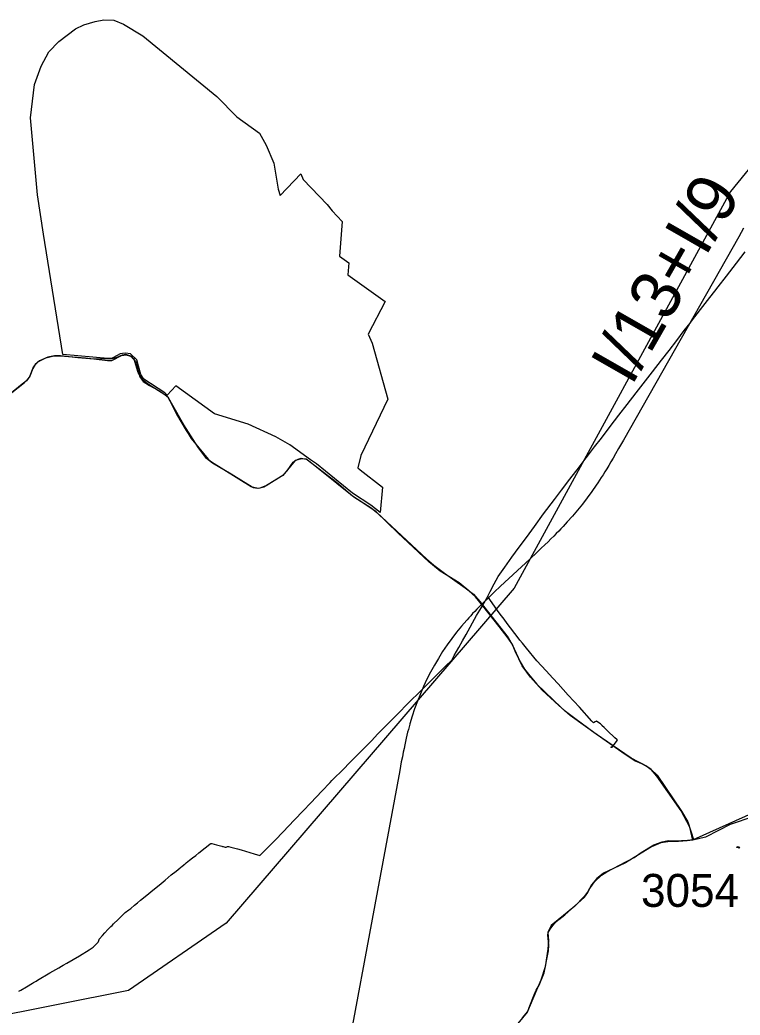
# Model space of a CAD drawing. Extents: x -789162 to -606354, y -1062736 to -945481.
# Drawn here: x -727625 to -725439, y -972579 to -969560 of the extents above; entities that cross this region are included whole.
import ezdxf

# ---------------------------------------------------------------- set-up
doc = ezdxf.new("R2010")
doc.units = 0
for name, color, linetype in [('_SIRSI VZTAHY_CYKLOTRASY MISTNI S', 7, 'Continuous'), ('_SIRSI VZTAHY_CYKLOTRASY MISTNI_POPIS', 7, 'Continuous'), ('_SIRSI VZTAHY_ELEKTRICKE VEDENI VN 110 kV N', 7, 'Continuous'), ('_SIRSI VZTAHY_NATURA_EVL', 7, 'Continuous'), ('_SIRSI VZTAHY_OP vodnich zdroju II stupne', 7, 'Continuous'), ('_SIRSI VZTAHY_SILNICE I TRIDY_NAVRH', 7, 'Continuous'), ('_SIRSI VZTAHY_SILNICE III TRIDY_STAV', 7, 'Continuous'), ('_SIRSI VZTAHY_SILNICE_STAV_POPIS', 7, 'Continuous'), ('_SIRSI VZTAHY_VTL PLYNOVOD', 7, 'Continuous')]:
    doc.layers.add(name, color=color, linetype=linetype)

msp = doc.modelspace()

# ---------------------------------------------------------------- linework, layer by layer
at = {"layer": '_SIRSI VZTAHY_CYKLOTRASY MISTNI S'}
for points in [[(-727648.8, -970690.3), (-727610.9, -970660.4), (-727595.3, -970643.7), (-727582.5, -970610.6), (-727568.7, -970596.1), (-727545.6, -970584.7), (-727525.4, -970580), (-727502.8, -970579.2), (-727425.1, -970585.6), (-727358.6, -970593), (-727345.4, -970593), (-727316.2, -970577.8), (-727302.2, -970575.6), (-727298.7, -970576.8), (-727288.4, -970580.4), (-727273.9, -970596.1), (-727260.9, -970642.8), (-727250.1, -970656.8), (-727231, -970668.8), (-727202.8, -970684.4), (-727189.7, -970693.6), (-727177.8, -970700.7), (-727171.2, -970712.9), (-727166.5, -970720.7), (-727148.9, -970755.8), (-727120.4, -970805.7), (-727114.2, -970814.7), (-727104.4, -970830.3), (-727053, -970892.9), (-727043.5, -970900.7), (-726923.2, -970975.4), (-726916.2, -970978.3), (-726903.3, -970980.3), (-726895.8, -970979.5), (-726876.9, -970972.5), (-726823.5, -970938.9), (-726813.7, -970928.3), (-726795.6, -970901.9), (-726790.2, -970897.2), (-726780.1, -970892.3), (-726770.5, -970889.7), (-726755.7, -970892.4), (-726748.4, -970896.2), (-726662.2, -970965.6), (-726610.9, -971006.9), (-726558.5, -971040), (-726540.8, -971054.2), (-726390.9, -971195.1), (-726368.7, -971213.8), (-726336, -971238.7), (-726273.1, -971282.4), (-726248.1, -971302), (-726228.4, -971324.5), (-726142.5, -971433.5), (-726130.2, -971454.8), (-726105.7, -971507.6), (-726092.9, -971529.5), (-726080.9, -971545.3), (-726055.3, -971575.4), (-725981.4, -971645.8), (-725972.6, -971654.2), (-725936.1, -971681.2), (-725882.6, -971720.6), (-725797.3, -971780.5), (-725756.6, -971807.3), (-725733.3, -971817.9), (-725720.4, -971824.7), (-725708.4, -971833.7), (-725690.5, -971851.2), (-725616, -971960.2), (-725596.9, -971992.6), (-725580.4, -972046.1)], [(-725580.4, -972046.1), (-725294.1, -971917.7), (-725241, -971828.8), (-725230.4, -971709.4), (-725217.3, -971663.7), (-725191.6, -971608.2)], [(-726112.6, -972604.4), (-726083.5, -972569.9), (-726078.7, -972556.1), (-726063.8, -972517.2), (-726057.2, -972503.3), (-726048.6, -972488.1), (-726033.6, -972450.9), (-726020.6, -972384), (-726018.9, -972366.5), (-726022.1, -972335.5), (-726020, -972326.8), (-726012.7, -972315), (-726001.6, -972301.4), (-725988.7, -972289.3), (-725970.7, -972274.7), (-725910.5, -972221.7), (-725900.9, -972207.6), (-725895.1, -972194.7), (-725888, -972185), (-725880.5, -972174.8), (-725859.5, -972154.8), (-725843.2, -972144.4), (-725804.3, -972124.7), (-725760.5, -972101.2), (-725738.6, -972085.6), (-725700.7, -972063), (-725675.6, -972053.3), (-725660.9, -972050.7), (-725655.3, -972049), (-725635.8, -972050), (-725598.4, -972048.5), (-725580.4, -972046.1)]]:
    msp.add_lwpolyline(points, dxfattribs=at)
at = {"layer": '_SIRSI VZTAHY_ELEKTRICKE VEDENI VN 110 kV N'}
msp.add_lwpolyline([(-725400.8, -969998.4), (-725467.4, -970080.7), (-726124.3, -971283.9), (-726999.1, -972300.3), (-727295, -972504.9), (-727962.3, -972636.5), (-728859.6, -973156.6), (-729761, -973930.3), (-730001.6, -973967)], dxfattribs=at)
at = {"layer": '_SIRSI VZTAHY_NATURA_EVL'}
msp.add_lwpolyline([(-725440.6, -972069.7), (-725442.1, -972072.2), (-725444.6, -972071.1), (-725448.3, -972071.1), (-725447.4, -972067.9), (-725443.7, -972068.2)], close=True, dxfattribs=at)
at = {"layer": '_SIRSI VZTAHY_OP vodnich zdroju II stupne'}
msp.add_lwpolyline([(-726555, -970541.1), (-726508, -970710.8), (-726589.9, -970881), (-726599, -970919.1), (-726591.6, -970925), (-726523.7, -970977.7), (-726531.1, -971054.3), (-726559.4, -971031.9), (-726615.4, -970996.2), (-726724.1, -970907.1), (-726742.6, -970894.6), (-726805.4, -970849.4), (-726847.4, -970824.9), (-726931.7, -970786.2), (-727034.2, -970755.2), (-727151.2, -970670.4), (-727178, -970698.1), (-727184.6, -970691.2), (-727248.9, -970649.8), (-727257.7, -970636.2), (-727264.4, -970610.5), (-727270.1, -970591.2), (-727289, -970573.5), (-727304, -970571.1), (-727313.7, -970571.6), (-727319.9, -970573.5), (-727329.2, -970578.1), (-727344.2, -970586.2), (-727357.8, -970587.3), (-727494.5, -970575.5), (-727552.8, -970209.9), (-727571.2, -970090.6), (-727592.6, -969856.8), (-727580, -969755.9), (-727560.6, -969700.7), (-727537.3, -969657), (-727506.3, -969626), (-727455.8, -969587.2), (-727430.6, -969574.6), (-727396.6, -969564.9), (-727369.5, -969560), (-727339.4, -969561), (-727310.3, -969572.6), (-727251.9, -969608), (-727027, -969792.3), (-726966.2, -969853.9), (-726897.1, -969903.2), (-726876.8, -969939.7), (-726854.2, -969994.2), (-726841, -970073.5), (-726834.4, -970092.5), (-726771.9, -970027), (-726764.8, -970043.7), (-726692.2, -970119.9), (-726676.7, -970139.5), (-726646.3, -970171.1), (-726654.7, -970277), (-726626.7, -970297.3), (-726629, -970333.3), (-726515.8, -970414.5), (-726567.3, -970513.1)], close=True, dxfattribs=at)
at = {"layer": '_SIRSI VZTAHY_SILNICE I TRIDY_NAVRH'}
msp.add_lwpolyline([(-725428, -970192.2), (-725442.5, -970217.8), (-725792.8, -970834.7), (-725807.3, -970860.3), (-725816.4, -970876.1), (-725824.1, -970889.3), (-725830.9, -970901), (-725837.3, -970911.6), (-725843.3, -970921.6), (-725849.1, -970930.9), (-725854.6, -970939.8), (-725860, -970948.3), (-725865.3, -970956.4), (-725870.4, -970964.2), (-725875.4, -970971.6), (-725889, -970991.1), (-725902.9, -971010.2), (-725917.4, -971028.9), (-725932.2, -971047.4), (-725947.5, -971065.4), (-725963.3, -971083.1), (-725969.3, -971089.7), (-725975.7, -971096.5), (-725982.4, -971103.6), (-725989.3, -971110.8), (-725996.7, -971118.2), (-726004.4, -971126), (-726012.7, -971134.2), (-726021.6, -971142.9), (-726031.3, -971152.3), (-726042.3, -971162.8), (-726055.6, -971175.3), (-726077.1, -971195.5), (-726165.5, -971278.3), (-726184.8, -971296.4), (-726196.7, -971307.6), (-726206.6, -971317.1), (-726215.3, -971325.5), (-726223.3, -971333.4), (-726230.7, -971340.7), (-726237.6, -971347.8), (-726244.2, -971354.5), (-726250.4, -971361), (-726256.4, -971367.4), (-726262.1, -971373.6), (-726267.5, -971379.6), (-726268.3, -971380.5), (-726284.1, -971398.8), (-726299.3, -971417.5), (-726314, -971436.7), (-726328.1, -971456.3), (-726341.5, -971476.4), (-726354.4, -971496.8), (-726366.7, -971517.7), (-726378.3, -971538.9), (-726389.2, -971560.4), (-726399.5, -971582.2), (-726409.2, -971604.4), (-726418.2, -971626.8), (-726426.5, -971649.5), (-726434.1, -971672.5), (-726441, -971695.6), (-726441.3, -971696.7), (-726443.4, -971704.6), (-726445.6, -971712.7), (-726447.7, -971721.1), (-726449.9, -971729.9), (-726452, -971739), (-726454.2, -971748.7), (-726456.5, -971758.9), (-726458.8, -971769.8), (-726461.2, -971781.7), (-726463.8, -971795.1), (-726466.9, -971811.2), (-726471.8, -971837.2), (-726707.6, -973103.3)], dxfattribs=at)
at = {"layer": '_SIRSI VZTAHY_SILNICE III TRIDY_STAV'}
for points in [[(-725581.6, -972047.9), (-725591.1, -972009.1), (-725617.8, -971959.6), (-725691.8, -971853.8), (-725708.6, -971833.8), (-725724.9, -971822.8), (-725769.2, -971800.1), (-725875, -971727.1), (-725954.4, -971669.7), (-725988.8, -971640.3), (-726039.2, -971592.9), (-726074.7, -971553.7), (-726100.1, -971519.9), (-726121.4, -971474.8), (-726129.4, -971455), (-726142.9, -971435.6), (-726170.1, -971400.4), (-726219.1, -971337.9), (-726241.4, -971309.8), (-726262.5, -971292.2), (-726291.3, -971267.9), (-726349.2, -971232), (-726383.2, -971203.7), (-726477.1, -971115.8), (-726543.3, -971052.3), (-726589.4, -971020.6), (-726615.6, -971005.1), (-726664.1, -970963.2), (-726755.7, -970892.8), (-726770.1, -970891.1), (-726789.2, -970896.6), (-726803.8, -970913.4), (-726826.2, -970942.3), (-726884.2, -970977.2), (-726900.8, -970981.2), (-726919.2, -970977.6), (-726954, -970956.6), (-726983.5, -970938), (-727039.6, -970905.1), (-727058.2, -970890.7), (-727082.8, -970858), (-727099.2, -970832.9), (-727126.8, -970788.3), (-727160.7, -970729.5), (-727173.6, -970706.9), (-727184.3, -970697.3), (-727234.2, -970665.6), (-727251.1, -970653.3), (-727257.9, -970643.2), (-727265.4, -970629.3), (-727272.9, -970606.2), (-727278.3, -970589.6), (-727290.7, -970579.2), (-727303, -970575.2), (-727314.6, -970577.2), (-727330.3, -970584.2), (-727345.6, -970588.5), (-727365.8, -970589.5), (-727412.3, -970587.8), (-727448.9, -970585), (-727501.7, -970579.1), (-727520.1, -970578.9), (-727539.9, -970583.4), (-727565.4, -970593.8), (-727578.7, -970605.1), (-727585, -970617.4), (-727594.1, -970640.5), (-727604.3, -970654.7), (-727617.6, -970665.2), (-727655.8, -970696.3)], [(-725190.8, -971607.1), (-725203.1, -971631.7), (-725220.2, -971663.5), (-725227.8, -971683.8), (-725231.9, -971706.3), (-725232.9, -971734.3), (-725232.6, -971765.7), (-725233.2, -971798.7), (-725236.9, -971817.6), (-725241.5, -971832.7), (-725255.7, -971863.5), (-725268.9, -971886.9), (-725286.2, -971910.8), (-725304.6, -971929.2), (-725323.7, -971944.1), (-725359.6, -971962.1), (-725397.1, -971976.5), (-725468.8, -972000.7), (-725504, -972019.4), (-725543.7, -972039.4), (-725581.6, -972047.9)], [(-725581.6, -972047.9), (-725598.9, -972050.4), (-725625.4, -972052.8), (-725651.2, -972052.1), (-725678.8, -972056.1), (-725707.9, -972068.3), (-725786.3, -972117.3), (-725822.8, -972134.1), (-725853.6, -972148), (-725873.9, -972164.8), (-725889.5, -972184.2), (-725902, -972206.4), (-725911.5, -972219.6), (-725940.6, -972248.6), (-725974.6, -972276.9), (-726011.8, -972307.2), (-726021.9, -972328.4), (-726020.6, -972352.5), (-726022.4, -972378.8), (-726030.7, -972432.3), (-726043.7, -972473.3), (-726056.9, -972503.1), (-726083.8, -972567.7), (-726099.9, -972587)]]:
    msp.add_lwpolyline(points, dxfattribs=at)
at = {"layer": '_SIRSI VZTAHY_VTL PLYNOVOD'}
for points in [[(-726205, -971308.9), (-726204.7, -971308.3), (-726204.7, -971308.2), (-726197.3, -971293.9), (-726185.4, -971271.1), (-726172.7, -971248.4), (-726172.7, -971248.3), (-726172.7, -971248.3), (-726153, -971219.7), (-726131.6, -971189.8), (-726109.2, -971159.3), (-726087.4, -971130.3), (-726062.9, -971097), (-726035.2, -971058.7), (-726002.4, -971015.1), (-726002.3, -971015), (-725980.6, -970986.9), (-725980.3, -970986.6), (-725964.2, -970965.3), (-725959, -970958.4), (-725933.1, -970924.5), (-725905.9, -970888.9), (-725901.8, -970883.6), (-725880.1, -970855.2), (-725859.6, -970829.2), (-725832.8, -970793.7), (-725806.2, -970758.9), (-725781.1, -970726.3), (-725753.7, -970691.1), (-725726.1, -970655.3), (-725704.7, -970627.7), (-725677, -970592.3), (-725654.2, -970563.1), (-725630.5, -970532.1), (-725607.9, -970502.6), (-725590.2, -970479.8), (-725590.2, -970479.8), (-725585.6, -970473.9), (-725558.3, -970438.4), (-725530.4, -970402.2), (-725515.1, -970382.8), (-725505, -970369.8), (-725479.6, -970337), (-725479.6, -970337), (-725449.1, -970297.5), (-725422.9, -970263.7)], [(-727627.9, -972506.5), (-727621.6, -972503.2), (-727604.6, -972492.9), (-727586.5, -972482.3), (-727583.2, -972480.3), (-727575.4, -972475.7), (-727571.4, -972473.4), (-727533.4, -972451.1), (-727507, -972435.7), (-727498.3, -972430.6), (-727493.2, -972427.6), (-727482.4, -972421.3), (-727444.1, -972399.1), (-727414.8, -972381), (-727414.8, -972381), (-727402.4, -972373), (-727394.5, -972365.2), (-727388.3, -972359), (-727386.9, -972357.5), (-727386.2, -972355.8), (-727385.3, -972353), (-727384.5, -972350.2), (-727384, -972348.9), (-727382.7, -972347.3), (-727374.3, -972337.5), (-727367.4, -972329.9), (-727357.7, -972319.6), (-727353.4, -972315.3), (-727351.7, -972313.5), (-727348.5, -972310.2), (-727345.1, -972307), (-727340.3, -972302.4), (-727326.5, -972288.6), (-727314.6, -972277), (-727304.9, -972268), (-727293.7, -972260), (-727290.7, -972257.6), (-727287.7, -972255.2), (-727276.8, -972246), (-727267.6, -972238.2), (-727258.3, -972230.5), (-727239.7, -972215.3), (-727221, -972200), (-727202.4, -972184.7), (-727183.8, -972169.3), (-727165.1, -972153.9), (-727150.7, -972142.1), (-727138.4, -972132.1), (-727136.4, -972130.5), (-727134.5, -972129.1), (-727125.8, -972122.2), (-727123.1, -972120.1), (-727119.8, -972117.5), (-727109.8, -972109.5), (-727100.4, -972101.9), (-727090.9, -972094.4), (-727081.5, -972087), (-727062.6, -972072.1), (-727053.7, -972065), (-727046.9, -972059.8), (-727045, -972058.7), (-727043.9, -972058.7), (-727043.3, -972058.8), (-727042, -972059), (-727028.2, -972062.1), (-727011.9, -972066.4), (-727009.6, -972067.1), (-727007.3, -972067.6), (-727001.2, -972069.6), (-727000.1, -972069.9), (-726998.6, -972069.6), (-726994.2, -972067.8), (-726992.9, -972067.4), (-726991.1, -972067.6), (-726984.7, -972069.3), (-726964.5, -972074.9), (-726953.3, -972077.9), (-726914.1, -972089.5), (-726896.6, -972095), (-726894.6, -972093.1), (-726861.9, -972060.8), (-726848.8, -972047.2), (-726848.7, -972047.2), (-726826.1, -972023.7), (-726791.3, -971986.6), (-726765.2, -971959.1), (-726742, -971934.8), (-726708.7, -971899.8), (-726683.1, -971873.3), (-726677.5, -971867.6), (-726640.8, -971830.8), (-726626.4, -971816.3), (-726593.6, -971783.4), (-726556.9, -971745.7), (-726538.9, -971727.1), (-726536.8, -971724.9), (-726536.8, -971724.9), (-726497.9, -971685.1), (-726470.8, -971657.8), (-726453, -971639.6), (-726453, -971639.6), (-726439.5, -971626.1), (-726414.2, -971601), (-726384.3, -971571.7), (-726354.2, -971541.7), (-726326.4, -971514.9), (-726319.2, -971508.2), (-726314, -971502.1), (-726306.5, -971488.6), (-726292.6, -971464.1), (-726281.2, -971444), (-726270.6, -971424.5), (-726238.8, -971366.4), (-726223.6, -971342.5), (-726220.6, -971337.9), (-726211.7, -971321.4), (-726206.5, -971311.7), (-726206.2, -971311.1)], [(-726205, -971308.9), (-726205.6, -971310), (-726206.2, -971311.1)], [(-726205.3, -971311.3), (-726206.2, -971311.1)], [(-726204.7, -971310.2), (-726205, -971310.7), (-726205.3, -971311.3)], [(-726203.9, -971310.3), (-726204.4, -971311.4), (-726204.9, -971311.4), (-726205.3, -971311.3)], [(-726205, -971308.9), (-726204.2, -971309.1)], [(-726204.2, -971309.1), (-726204.5, -971309.6), (-726204.7, -971310.2)], [(-726204.7, -971310.2), (-726204.3, -971310.3), (-726203.9, -971310.3)], [(-726204.2, -971309.1), (-726203.7, -971309.1), (-726203.3, -971309.2), (-726203.9, -971310.3)], [(-725829.4, -971765.6), (-725829.2, -971765.4), (-725829.1, -971765.2), (-725827.3, -971766.5), (-725826.3, -971764.9), (-725825.4, -971763.8), (-725821.2, -971758.2), (-725811.1, -971744.8), (-725813.1, -971743.1), (-725818.8, -971738.3), (-725841.4, -971716.8), (-725851.6, -971707), (-725857.3, -971701.7), (-725857, -971700.6), (-725858, -971699.3), (-725862.8, -971695.8), (-725870.5, -971690.2), (-725874.6, -971687.5), (-725878.2, -971689.7), (-725883.7, -971692.8), (-725889, -971686.9), (-725926.5, -971644.9), (-725960.2, -971608.5), (-725991.1, -971574.3), (-726006.8, -971557.4), (-726027.4, -971535), (-726055.2, -971504.3), (-726087.3, -971466.2), (-726099.1, -971451.1), (-726106.9, -971441.2), (-726112.5, -971434.1), (-726145.4, -971391.2), (-726155.1, -971378.2), (-726162.6, -971368.2), (-726169.8, -971358.4), (-726203.2, -971311.2), (-726203.3, -971311), (-726203.7, -971311), (-726203.9, -971310.3)], [(-725829.9, -971766.3), (-725830.4, -971765.9), (-725830.3, -971765.8), (-725830.1, -971765.5), (-725829.9, -971765.3), (-725829.8, -971765.2), (-725829.4, -971765.6)], [(-725828.9, -971767.9), (-725829.3, -971767.6), (-725829.3, -971767.6), (-725829.3, -971767.6), (-725830.4, -971766.8), (-725830.1, -971766.5), (-725829.9, -971766.3)], [(-725829.9, -971766.3), (-725829.8, -971766.1), (-725829.7, -971766), (-725829.7, -971765.9), (-725829.4, -971765.6)]]:
    msp.add_lwpolyline(points, dxfattribs=at)

# ---------------------------------------------------------------- texts
at = {"layer": '_SIRSI VZTAHY_CYKLOTRASY MISTNI_POPIS'}
msp.add_text('3054', height=100, dxfattribs=at).set_placement((-725739.3, -972250.8))
at = {"layer": '_SIRSI VZTAHY_SILNICE_STAV_POPIS'}
msp.add_text('I/13+I/9', height=150, rotation=60.2501, dxfattribs=at).set_placement((-725768, -970673.5))

doc.saveas('drawing.dxf')
